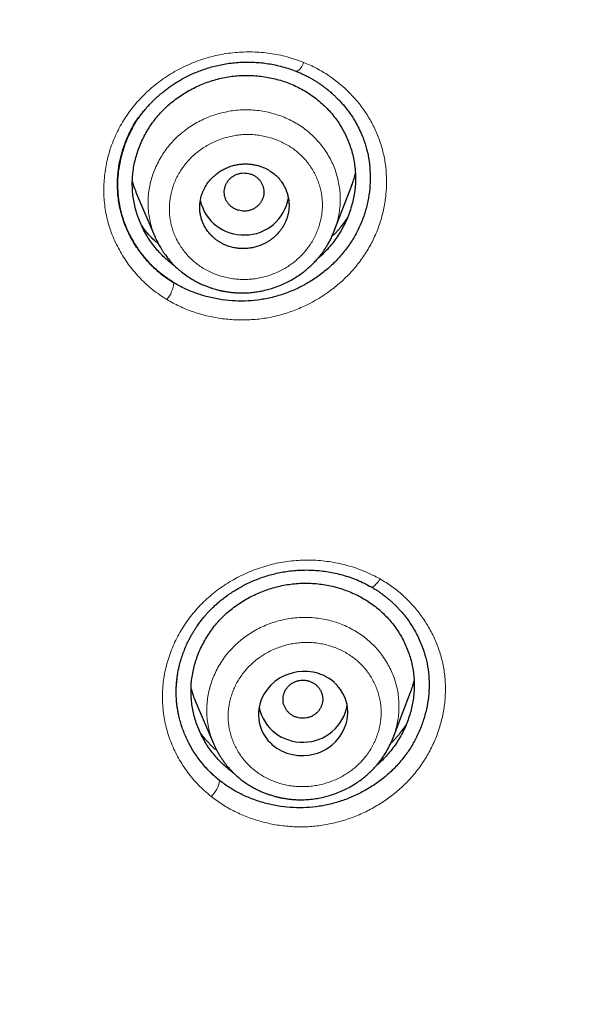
# Model space of a CAD drawing. Header units: millimetres. Extents: x 8 to 473, y 11 to 654.
# Tile 575 of 656: x 262 to 274, y 549 to 569. Entities that reach past the tile are written whole.
import ezdxf

# ---------------------------------------------------------------- set-up
doc = ezdxf.new("R2010")
doc.units = ezdxf.units.MM

msp = doc.modelspace()

# ---------------------------------------------------------------- linework, layer by layer
at = {"color": 7, "linetype": 'Continuous', "lineweight": 30}
for p, q in [((264.108, 565.882), (264.108, 565.873)), ((268.475, 564.996), (268.825, 565.908)), ((264.493, 565.74), (264.859, 564.882)), ((268.474, 564.996), (268.47, 564.985)), ((268.471, 564.985), (268.473, 564.989)), ((269.659, 554.783), (270.01, 555.697)), ((265.674, 555.527), (266.041, 554.666)), ((269.659, 554.783), (269.655, 554.775))]:
    msp.add_line(p, q, dxfattribs=at)
at = {"color": 8, "linetype": 'Continuous', "lineweight": 0, "flags": 128}
msp.add_lwpolyline([(269.216, 557.822), (269.216, 557.822), (269.224, 557.819), (269.233, 557.818), (269.243, 557.82), (269.255, 557.825), (269.268, 557.833), (269.282, 557.844), (269.297, 557.857), (269.312, 557.873), (269.329, 557.891), (269.346, 557.911), (269.363, 557.933), (269.38, 557.957), (269.397, 557.982)], dxfattribs=at)
at = {"color": 7, "linetype": 'Continuous', "lineweight": 30, "flags": 128}
msp.add_lwpolyline([(267.864, 554.422), (267.959, 554.431), (268.05, 554.449), (268.138, 554.474), (268.221, 554.508), (268.299, 554.548), (268.371, 554.594), (268.437, 554.645), (268.497, 554.7), (268.571, 554.785), (268.633, 554.878), (268.683, 554.98), (268.712, 555.06), (268.732, 555.142), (268.737, 555.17), (268.741, 555.199), (268.744, 555.227), (268.746, 555.256), (268.746, 555.284), (268.746, 555.313), (268.742, 555.379), (268.731, 555.449), (268.713, 555.522), (268.686, 555.598), (268.649, 555.675), (268.601, 555.752), (268.569, 555.795), (268.533, 555.836), (268.523, 555.847), (268.513, 555.858), (268.502, 555.868), (268.491, 555.878), (268.48, 555.889), (268.469, 555.899), (268.41, 555.946), (268.355, 555.983), (268.306, 556.012), (268.263, 556.033), (268.228, 556.049), (268.201, 556.059), (268.183, 556.066), (268.177, 556.068), (268.175, 556.068), (268.174, 556.069), (268.174, 556.069), (268.174, 556.069), (268.174, 556.069), (268.174, 556.069), (268.174, 556.069), (268.174, 556.069), (268.113, 556.087), (268.052, 556.101), (267.993, 556.111), (267.936, 556.117), (267.882, 556.119), (267.829, 556.118), (267.735, 556.109), (267.645, 556.092), (267.558, 556.066), (267.475, 556.033), (267.372, 555.979), (267.279, 555.914), (267.198, 555.841), (267.124, 555.757), (267.062, 555.664), (267.011, 555.563), (266.982, 555.483), (266.962, 555.4), (266.957, 555.372), (266.953, 555.344), (266.95, 555.315), (266.948, 555.286), (266.947, 555.257), (266.947, 555.228), (266.952, 555.162), (266.962, 555.092), (266.981, 555.019), (267.008, 554.943), (267.045, 554.866), (267.093, 554.788), (267.115, 554.758), (267.139, 554.728), (267.166, 554.698), (267.194, 554.67), (267.224, 554.642), (267.314, 554.573), (267.413, 554.515), (267.519, 554.471), (267.631, 554.441), (267.746, 554.424), (267.864, 554.422)], dxfattribs=at)
at = {"color": 8, "linetype": 'Continuous', "lineweight": 0}
for centre, radius, start, end in [((267.582, 568.454), 0.281, 298.1048, 346.7891), ((264.626, 564.008), 0.62, 320.1219, 354.5151), ((265.642, 553.994), 0.527, 311.5465, 351.924)]:
    msp.add_arc(centre, radius, start, end, dxfattribs=at)
at = {"color": 7, "linetype": 'Continuous', "lineweight": 30}
for centre, radius, start, end in [((266.644, 565.802), 0.891, 192.6846, 272.0261), ((266.672, 565.8), 0.889, 270.2269, 350.9288), ((267.856, 555.582), 0.889, 270.2272, 350.909), ((267.828, 555.584), 0.891, 192.7641, 272.0251)]:
    msp.add_arc(centre, radius, start, end, dxfattribs=at)
for points, knots in [([(299.289, 549.534), (299.725, 550.765), (300.594, 553.215), (301.5, 556.983), (302.198, 560.759), (302.704, 564.542), (303.106, 568.714), (303.367, 573.274), (303.476, 578.215), (303.459, 583.733), (303.324, 589.828), (303.176, 596.52), (302.935, 603.229), (302.478, 609.963), (301.819, 615.576), (301.057, 620.061), (300.323, 623.426), (299.375, 626.774), (298.152, 630.076), (296.672, 633.107), (294.939, 635.821), (292.997, 638.184), (290.744, 640.272), (288.268, 642.066), (285.654, 643.602), (282.5, 645.132), (278.784, 646.569), (274.507, 647.844), (270.17, 648.832), (265.789, 649.566), (261.377, 650.041), (256.96, 650.274), (252.566, 650.311), (248.196, 650.232), (243.826, 650.132), (239.437, 649.915), (235.033, 649.506), (230.644, 648.852), (226.297, 647.941), (222.003, 646.778), (217.783, 645.329), (214.128, 643.743), (211.04, 642.086), (208.491, 640.446), (206.09, 638.552), (203.924, 636.375), (202.08, 633.934), (200.46, 631.151), (199.104, 628.063), (198.018, 624.714), (197.207, 621.331), (196.611, 617.938), (196.033, 613.427), (195.604, 607.791), (195.423, 601.044), (195.456, 594.331), (195.581, 587.638), (195.705, 581.094), (195.959, 574.681), (196.435, 568.399), (197.124, 562.982), (197.936, 558.438), (198.781, 554.762), (199.83, 551.101), (200.782, 548.732), (201.26, 547.542)], [0, 0, 0, 0, 0.01422, 0.028301, 0.042283, 0.056188, 0.070046, 0.088148, 0.106186, 0.124159, 0.148558, 0.172923, 0.197399, 0.221993, 0.24671, 0.259145, 0.27167, 0.284302, 0.297067, 0.309991, 0.320883, 0.3319, 0.342924, 0.353811, 0.364567, 0.375221, 0.391058, 0.40678, 0.422432, 0.438055, 0.453668, 0.469227, 0.484683, 0.500001, 0.515318, 0.530774, 0.546334, 0.561944, 0.577571, 0.59322, 0.608942, 0.624779, 0.635434, 0.646191, 0.657076, 0.668103, 0.679114, 0.690014, 0.702933, 0.7157, 0.728331, 0.740856, 0.753291, 0.778008, 0.802602, 0.827078, 0.851444, 0.875842, 0.898728, 0.921719, 0.944802, 0.958463, 0.9722, 0.986034, 1, 1, 1, 1]), ([(297.894, 549.593), (298.25, 550.582), (298.961, 552.56), (299.762, 555.601), (300.413, 558.667), (300.921, 561.756), (301.317, 564.856), (301.675, 568.556), (301.937, 572.857), (302.059, 577.755), (302.055, 582.872), (301.951, 588.207), (301.823, 593.764), (301.652, 599.323), (301.365, 604.885), (300.896, 610.443), (300.299, 615.059), (299.658, 618.733), (299.075, 621.473), (298.362, 624.188), (297.491, 626.865), (296.431, 629.482), (295.254, 631.798), (293.995, 633.805), (292.711, 635.517), (291.264, 637.105), (289.487, 638.708), (287.353, 640.264), (284.871, 641.738), (282.105, 643.096), (279.066, 644.324), (275.767, 645.407), (272.409, 646.299), (269.008, 647.021), (265.289, 647.633), (261.253, 648.077), (256.912, 648.315), (252.571, 648.358), (248.235, 648.283), (243.899, 648.18), (239.563, 647.959), (235.234, 647.548), (231.22, 646.941), (227.53, 646.18), (224.162, 645.319), (220.844, 644.289), (217.591, 643.073), (214.604, 641.725), (211.896, 640.254), (209.477, 638.682), (207.41, 637.039), (205.698, 635.366), (204.319, 633.72), (203.104, 631.958), (201.93, 629.9), (200.848, 627.539), (199.895, 624.882), (199.135, 622.172), (198.534, 619.429), (198.062, 616.668), (197.573, 612.972), (197.164, 608.335), (196.923, 602.763), (196.864, 597.194), (196.92, 591.632), (197.019, 586.074), (197.131, 580.814), (197.327, 575.849), (197.627, 571.182), (198.081, 566.524), (198.644, 562.458), (199.265, 558.985), (199.887, 556.099), (200.639, 553.24), (201.526, 550.41), (202.275, 548.575), (202.65, 547.657)], [0, 0, 0, 0, 0.011709, 0.0234, 0.035079, 0.046745, 0.058401, 0.070053, 0.08835, 0.106637, 0.124908, 0.145647, 0.166375, 0.187119, 0.207887, 0.228673, 0.249479, 0.259892, 0.270315, 0.28075, 0.291198, 0.301658, 0.31213, 0.319994, 0.327864, 0.335737, 0.343609, 0.354092, 0.364563, 0.37502, 0.38755, 0.400066, 0.41258, 0.425091, 0.437599, 0.45323, 0.468841, 0.484431, 0.499999, 0.515569, 0.531166, 0.546782, 0.562408, 0.574915, 0.587424, 0.599934, 0.612454, 0.624987, 0.635443, 0.645912, 0.656393, 0.664263, 0.672136, 0.680006, 0.687871, 0.698343, 0.708803, 0.71925, 0.729685, 0.740108, 0.750521, 0.771326, 0.792113, 0.81288, 0.833624, 0.854353, 0.875091, 0.892532, 0.909986, 0.927451, 0.944927, 0.955919, 0.966921, 0.977933, 0.988958, 1, 1, 1, 1]), ([(264.108, 565.866), (264.108, 565.871), (264.108, 565.884), (264.107, 565.912), (264.107, 565.947), (264.108, 565.991), (264.11, 566.046), (264.115, 566.111), (264.122, 566.184), (264.133, 566.264), (264.148, 566.351), (264.167, 566.443), (264.191, 566.54), (264.221, 566.638), (264.256, 566.741), (264.297, 566.845), (264.345, 566.949), (264.396, 567.048), (264.45, 567.141), (264.509, 567.235), (264.575, 567.328), (264.646, 567.419), (264.717, 567.502), (264.78, 567.569), (264.834, 567.624), (264.882, 567.669), (264.934, 567.717), (264.992, 567.766), (265.056, 567.819), (265.128, 567.873), (265.207, 567.929), (265.293, 567.985), (265.387, 568.041), (265.49, 568.097), (265.6, 568.15), (265.714, 568.199), (265.828, 568.243), (265.944, 568.28), (266.065, 568.314), (266.193, 568.343), (266.326, 568.366), (266.465, 568.383), (266.602, 568.393), (266.738, 568.395), (266.871, 568.391), (267.007, 568.381), (267.146, 568.363), (267.288, 568.337), (267.431, 568.302), (267.575, 568.259), (267.67, 568.223), (267.718, 568.205)], [0, 0, 0, 0, 0.004809, 0.011467, 0.018631, 0.026596, 0.038617, 0.052148, 0.067192, 0.08375, 0.101822, 0.121046, 0.141732, 0.162955, 0.183563, 0.207711, 0.230951, 0.253281, 0.274702, 0.2952, 0.319535, 0.342447, 0.363942, 0.384023, 0.396624, 0.409117, 0.422798, 0.437729, 0.453913, 0.471351, 0.490045, 0.509997, 0.531211, 0.553689, 0.577438, 0.602465, 0.624943, 0.648347, 0.672614, 0.697751, 0.723772, 0.750687, 0.77851, 0.803612, 0.829429, 0.855971, 0.883249, 0.911275, 0.940063, 0.969631, 1, 1, 1, 1]), ([(267.715, 568.206), (267.747, 568.192), (267.81, 568.166), (267.898, 568.124), (267.977, 568.083), (268.046, 568.043), (268.107, 568.006), (268.159, 567.972), (268.204, 567.941), (268.241, 567.915), (268.269, 567.894), (268.29, 567.878), (268.305, 567.867), (268.316, 567.858), (268.325, 567.851), (268.333, 567.844), (268.343, 567.836), (268.355, 567.827), (268.369, 567.815), (268.392, 567.796), (268.424, 567.768), (268.467, 567.729), (268.517, 567.681), (268.572, 567.625), (268.629, 567.563), (268.686, 567.496), (268.741, 567.427), (268.795, 567.354), (268.855, 567.265), (268.919, 567.157), (268.985, 567.03), (269.042, 566.903), (269.071, 566.817), (269.085, 566.776)], [0, 0, 0, 0, 0.050748, 0.097351, 0.139835, 0.17822, 0.212519, 0.24274, 0.268888, 0.290969, 0.308985, 0.319831, 0.328392, 0.336707, 0.340814, 0.34535, 0.351395, 0.358951, 0.368016, 0.378591, 0.401897, 0.430272, 0.463715, 0.502636, 0.544773, 0.587731, 0.631503, 0.676087, 0.721484, 0.791101, 0.862561, 0.935892, 1, 1, 1, 1]), ([(265.267, 564.283), (265.259, 564.288), (265.213, 564.32), (265.133, 564.385), (265.028, 564.479), (264.93, 564.581), (264.84, 564.688), (264.758, 564.801), (264.683, 564.919), (264.617, 565.042), (264.559, 565.169), (264.51, 565.299), (264.469, 565.433), (264.438, 565.569), (264.417, 565.707), (264.406, 565.847), (264.404, 565.988), (264.413, 566.128), (264.431, 566.268), (264.459, 566.406), (264.496, 566.542), (264.543, 566.676), (264.598, 566.807), (264.662, 566.934), (264.734, 567.058), (264.814, 567.176), (264.902, 567.29), (264.998, 567.398), (265.101, 567.5), (265.211, 567.595), (265.327, 567.683), (265.449, 567.764), (265.576, 567.838), (265.708, 567.904), (265.844, 567.962), (265.983, 568.012), (266.124, 568.053), (266.268, 568.086), (266.414, 568.109), (266.56, 568.124), (266.707, 568.129), (266.804, 568.125), (266.853, 568.123)], [0, 0, 0, 0, 0.0046768, 0.0301391, 0.0556047, 0.081063, 0.106524, 0.1319955, 0.1574817, 0.1829847, 0.2085061, 0.2340473, 0.2596117, 0.2852056, 0.310839, 0.3365276, 0.3622581, 0.3879313, 0.4135555, 0.4391431, 0.464702, 0.4902363, 0.5157478, 0.5412374, 0.5667061, 0.5921567, 0.6175947, 0.6430298, 0.6684737, 0.6939316, 0.719412, 0.7449172, 0.7704442, 0.7959865, 0.8215351, 0.8470805, 0.8726138, 0.8981283, 0.9236212, 0.9490948, 0.9745542, 1, 1, 1, 1]), ([(266.853, 568.123), (266.901, 568.119), (266.998, 568.111), (267.142, 568.088), (267.284, 568.057), (267.423, 568.018), (267.559, 567.969), (267.692, 567.913), (267.82, 567.848), (267.944, 567.776), (268.062, 567.695), (268.174, 567.607), (268.28, 567.512), (268.378, 567.41), (268.469, 567.302), (268.552, 567.188), (268.627, 567.07), (268.693, 566.947), (268.75, 566.821), (268.799, 566.69), (268.839, 566.558), (268.87, 566.422), (268.891, 566.285), (268.902, 566.147), (268.904, 566.007), (268.896, 565.868), (268.877, 565.729), (268.85, 565.591), (268.812, 565.454), (268.766, 565.32), (268.711, 565.189), (268.648, 565.061), (268.576, 564.936), (268.496, 564.817), (268.408, 564.703), (268.312, 564.594), (268.22, 564.501), (268.157, 564.448), (268.131, 564.426)], [0, 0, 0, 0, 0.027918, 0.055846, 0.083791, 0.111756, 0.139746, 0.167763, 0.195812, 0.223901, 0.252042, 0.280252, 0.308512, 0.336703, 0.364833, 0.392917, 0.420963, 0.448977, 0.476964, 0.504926, 0.532865, 0.560788, 0.588702, 0.61662, 0.644555, 0.672503, 0.700474, 0.728468, 0.756483, 0.784511, 0.812542, 0.840566, 0.868574, 0.896561, 0.924523, 0.952466, 0.980395, 1, 1, 1, 1]), ([(265.243, 563.949), (265.152, 564.009), (264.97, 564.129), (264.735, 564.352), (264.532, 564.599), (264.366, 564.869), (264.238, 565.155), (264.15, 565.454), (264.107, 565.76), (264.105, 566.068), (264.144, 566.373), (264.222, 566.671), (264.338, 566.956), (264.483, 567.227), (264.616, 567.383), (264.682, 567.46)], [0, 0, 0, 0, 0.079637, 0.158919, 0.237856, 0.316374, 0.39439, 0.471868, 0.548804, 0.625313, 0.701432, 0.777142, 0.852428, 0.927323, 1, 1, 1, 1]), ([(264.41, 567.071), (264.361, 566.976), (264.254, 566.767), (264.163, 566.456), (264.114, 566.15), (264.102, 565.87), (264.127, 565.578), (264.194, 565.281), (264.307, 564.983), (264.453, 564.717), (264.62, 564.485), (264.8, 564.287), (265.006, 564.103), (265.163, 564), (265.243, 563.949)], [0, 0, 0, 0, 0.0878541, 0.193576, 0.268609, 0.347227, 0.4294332, 0.5153212, 0.604964, 0.6983344, 0.7707848, 0.8452304, 0.9216297, 1, 1, 1, 1]), ([(269.077, 566.8), (269.1, 566.728), (269.148, 566.577), (269.187, 566.339), (269.203, 566.091), (269.192, 565.841), (269.155, 565.592), (269.091, 565.347), (269.001, 565.109), (268.886, 564.88), (268.746, 564.663), (268.583, 564.462), (268.4, 564.277), (268.198, 564.111), (267.981, 563.964), (267.75, 563.839), (267.508, 563.736), (267.257, 563.658), (266.999, 563.605), (266.737, 563.579), (266.475, 563.578), (266.214, 563.603), (265.957, 563.652), (265.708, 563.726), (265.467, 563.822), (265.318, 563.906), (265.243, 563.948)], [0, 0, 0, 0, 0.038083, 0.079807, 0.121547, 0.163322, 0.205133, 0.24698, 0.288876, 0.330858, 0.372817, 0.414669, 0.456477, 0.498264, 0.540033, 0.581778, 0.623493, 0.665194, 0.706887, 0.748604, 0.79038, 0.832221, 0.874113, 0.91604, 0.957997, 1, 1, 1, 1]), ([(264.234, 566.675), (264.194, 566.533), (264.113, 566.244), (264.097, 565.795), (264.165, 565.352), (264.324, 564.931), (264.561, 564.547), (264.864, 564.207), (265.117, 564.034), (265.243, 563.948)], [0, 0, 0, 0, 0.140115, 0.283403, 0.426429, 0.569793, 0.713589, 0.85716, 1, 1, 1, 1]), ([(266.681, 564.637), (266.713, 564.64), (266.777, 564.644), (266.87, 564.663), (266.959, 564.69), (267.037, 564.722), (267.105, 564.756), (267.163, 564.792), (267.217, 564.83), (267.267, 564.871), (267.326, 564.927), (267.39, 565.001), (267.454, 565.096), (267.494, 565.179), (267.519, 565.245), (267.533, 565.292), (267.545, 565.339), (267.554, 565.387), (267.56, 565.435), (267.563, 565.483), (267.563, 565.539), (267.559, 565.604), (267.547, 565.677), (267.528, 565.753), (267.5, 565.829), (267.462, 565.906), (267.424, 565.966), (267.391, 566.01), (267.368, 566.039), (267.342, 566.067), (267.315, 566.095), (267.268, 566.138), (267.197, 566.193), (267.098, 566.25), (267.006, 566.289), (266.925, 566.313), (266.857, 566.328), (266.787, 566.338), (266.717, 566.343), (266.638, 566.343), (266.551, 566.335), (266.459, 566.317), (266.371, 566.29), (266.288, 566.257), (266.21, 566.217), (266.139, 566.171), (266.073, 566.12), (266.006, 566.058), (265.938, 565.98), (265.875, 565.885), (265.834, 565.803), (265.809, 565.737), (265.795, 565.691), (265.783, 565.643), (265.774, 565.595), (265.767, 565.547), (265.764, 565.498), (265.764, 565.442), (265.768, 565.377), (265.78, 565.303), (265.799, 565.228), (265.827, 565.151), (265.865, 565.074), (265.915, 564.995), (265.958, 564.941), (265.988, 564.91), (265.996, 564.901), (266.005, 564.892), (266.014, 564.884), (266.023, 564.875), (266.032, 564.867), (266.041, 564.859), (266.052, 564.849), (266.068, 564.836), (266.091, 564.817), (266.115, 564.8), (266.139, 564.784), (266.16, 564.771), (266.183, 564.757), (266.208, 564.742), (266.237, 564.728), (266.267, 564.714), (266.301, 564.7), (266.355, 564.68), (266.429, 564.658), (266.52, 564.643), (266.603, 564.636), (266.656, 564.637), (266.681, 564.637)], [0, 0, 0, 0, 0.017171, 0.033907, 0.050206, 0.066072, 0.078453, 0.090556, 0.102383, 0.113932, 0.125206, 0.145829, 0.166526, 0.187298, 0.19623, 0.205177, 0.214139, 0.223116, 0.232109, 0.241117, 0.250142, 0.263395, 0.277323, 0.291927, 0.307207, 0.323164, 0.339798, 0.346645, 0.353599, 0.360662, 0.367834, 0.375115, 0.39594, 0.416768, 0.4376, 0.449973, 0.462411, 0.474914, 0.487481, 0.500114, 0.517035, 0.533582, 0.549757, 0.565559, 0.580991, 0.596052, 0.610743, 0.625066, 0.645479, 0.66605, 0.686784, 0.695726, 0.704699, 0.713702, 0.722736, 0.731802, 0.7409, 0.750029, 0.763302, 0.777246, 0.791861, 0.807149, 0.823109, 0.839742, 0.859168, 0.861402, 0.863648, 0.865903, 0.86817, 0.870447, 0.872735, 0.875033, 0.877186, 0.880957, 0.886344, 0.893349, 0.897458, 0.901971, 0.906889, 0.912211, 0.917937, 0.924067, 0.930602, 0.937541, 0.955542, 0.971952, 0.986771, 1, 1, 1, 1]), ([(266.65, 566.16), (266.629, 566.158), (266.588, 566.156), (266.527, 566.14), (266.469, 566.115), (266.416, 566.083), (266.369, 566.043), (266.329, 565.996), (266.297, 565.943), (266.274, 565.887), (266.26, 565.828), (266.257, 565.768), (266.263, 565.707), (266.279, 565.649), (266.304, 565.594), (266.338, 565.542), (266.38, 565.497), (266.429, 565.459), (266.483, 565.429), (266.542, 565.407), (266.603, 565.394), (266.666, 565.39), (266.729, 565.396), (266.79, 565.412), (266.847, 565.436), (266.901, 565.469), (266.948, 565.509), (266.988, 565.556), (267.019, 565.608), (267.042, 565.664), (267.056, 565.723), (267.06, 565.784), (267.053, 565.844), (267.037, 565.903), (267.012, 565.958), (266.978, 566.009), (266.937, 566.054), (266.888, 566.092), (266.833, 566.123), (266.775, 566.145), (266.713, 566.158), (266.671, 566.159), (266.65, 566.16)], [0, 0, 0, 0, 0.024996, 0.049996, 0.075004, 0.100004, 0.125, 0.149996, 0.174996, 0.200004, 0.225004, 0.25, 0.274996, 0.299996, 0.325004, 0.350004, 0.375, 0.399996, 0.424996, 0.450004, 0.475004, 0.5, 0.524996, 0.549996, 0.575004, 0.600004, 0.625, 0.649996, 0.674996, 0.700004, 0.725004, 0.75, 0.774996, 0.799996, 0.825004, 0.850004, 0.875, 0.899996, 0.924996, 0.950004, 0.975004, 1, 1, 1, 1]), ([(268.824, 565.908), (268.834, 565.935), (268.859, 565.999), (268.884, 566.08), (268.897, 566.134), (268.901, 566.149)], [0, 0, 0, 0, 0.333865, 0.818084, 1, 1, 1, 1]), ([(264.406, 565.985), (264.417, 565.946), (264.442, 565.863), (264.475, 565.783), (264.493, 565.74)], [0, 0, 0, 0, 0.466707, 1, 1, 1, 1]), ([(268.73, 565.237), (268.728, 565.234), (268.716, 565.216), (268.691, 565.183), (268.657, 565.137), (268.63, 565.103), (268.614, 565.084), (268.611, 565.08)], [0, 0, 0, 0, 0.054867, 0.335269, 0.625416, 0.92532, 1, 1, 1, 1]), ([(264.843, 564.81), (264.831, 564.822), (264.787, 564.863), (264.729, 564.926), (264.668, 564.996), (264.628, 565.045), (264.607, 565.074), (264.599, 565.084)], [0, 0, 0, 0, 0.141448, 0.486002, 0.698061, 0.899522, 1, 1, 1, 1]), ([(264.863, 564.871), (264.866, 564.864), (264.874, 564.847), (264.888, 564.817), (264.906, 564.779), (264.928, 564.737), (264.952, 564.693), (264.977, 564.649), (265.006, 564.602), (265.037, 564.555), (265.079, 564.496), (265.134, 564.426), (265.205, 564.344), (265.285, 564.263), (265.375, 564.183), (265.474, 564.106), (265.572, 564.041), (265.664, 563.987), (265.746, 563.945), (265.825, 563.908), (265.9, 563.877), (265.967, 563.853), (266.026, 563.834), (266.077, 563.818), (266.12, 563.807), (266.153, 563.799), (266.177, 563.793), (266.193, 563.79), (266.206, 563.787), (266.217, 563.784), (266.234, 563.781), (266.259, 563.776), (266.303, 563.769), (266.364, 563.759), (266.442, 563.751), (266.531, 563.745), (266.63, 563.743), (266.735, 563.746), (266.842, 563.755), (266.947, 563.77), (267.052, 563.791), (267.162, 563.818), (267.276, 563.854), (267.395, 563.899), (267.509, 563.951), (267.618, 564.008), (267.72, 564.07), (267.815, 564.135), (267.903, 564.203), (267.983, 564.273), (268.057, 564.344), (268.115, 564.406), (268.16, 564.459), (268.197, 564.504), (268.234, 564.553), (268.274, 564.61), (268.315, 564.672), (268.356, 564.741), (268.397, 564.817), (268.436, 564.898), (268.459, 564.956), (268.471, 564.985)], [0, 0, 0, 0, 0.005216, 0.012273, 0.021404, 0.032719, 0.043382, 0.055151, 0.067382, 0.080062, 0.093192, 0.116078, 0.140226, 0.165654, 0.192384, 0.220451, 0.24976, 0.2701, 0.290884, 0.310402, 0.327973, 0.343606, 0.357081, 0.368698, 0.378462, 0.386374, 0.390967, 0.394581, 0.397217, 0.399085, 0.402507, 0.408127, 0.415813, 0.431529, 0.448536, 0.466837, 0.489199, 0.512218, 0.535255, 0.558308, 0.581278, 0.604168, 0.631552, 0.658873, 0.686156, 0.7129, 0.738713, 0.763615, 0.787625, 0.810757, 0.833027, 0.854446, 0.866074, 0.878313, 0.891934, 0.906932, 0.923306, 0.940727, 0.959478, 0.979557, 1, 1, 1, 1]), ([(265.289, 555.656), (265.289, 555.667), (265.289, 555.693), (265.289, 555.736), (265.29, 555.786), (265.293, 555.843), (265.298, 555.908), (265.306, 555.98), (265.317, 556.058), (265.335, 556.158), (265.362, 556.273), (265.399, 556.399), (265.441, 556.518), (265.487, 556.63), (265.531, 556.725), (265.573, 556.805), (265.609, 556.87), (265.645, 556.929), (265.679, 556.983), (265.71, 557.03), (265.74, 557.072), (265.769, 557.111), (265.809, 557.164), (265.866, 557.234), (265.943, 557.321), (266.02, 557.399), (266.095, 557.468), (266.166, 557.53), (266.244, 557.592), (266.331, 557.657), (266.423, 557.719), (266.518, 557.778), (266.617, 557.834), (266.724, 557.889), (266.839, 557.942), (266.964, 557.992), (267.09, 558.035), (267.218, 558.073), (267.345, 558.103), (267.479, 558.129), (267.619, 558.148), (267.764, 558.159), (267.915, 558.163), (268.063, 558.158), (268.209, 558.146), (268.351, 558.126), (268.496, 558.098), (268.641, 558.062), (268.788, 558.016), (268.935, 557.961), (269.081, 557.896), (269.175, 557.845), (269.222, 557.819)], [0, 0, 0, 0, 0.00734, 0.016001, 0.025994, 0.037329, 0.05001, 0.064045, 0.079435, 0.095997, 0.122054, 0.147065, 0.171029, 0.193942, 0.215804, 0.230482, 0.244621, 0.257723, 0.269581, 0.280195, 0.289563, 0.298126, 0.307256, 0.32752, 0.349116, 0.372058, 0.388477, 0.405529, 0.423495, 0.443185, 0.464651, 0.483896, 0.504373, 0.526081, 0.549018, 0.573181, 0.598567, 0.6213, 0.644931, 0.669459, 0.694885, 0.721223, 0.748486, 0.776681, 0.802122, 0.828281, 0.855154, 0.882737, 0.911021, 0.939998, 0.96966, 1, 1, 1, 1]), ([(266.439, 554.079), (266.435, 554.082), (266.392, 554.111), (266.315, 554.174), (266.21, 554.267), (266.113, 554.368), (266.023, 554.475), (265.94, 554.587), (265.866, 554.705), (265.8, 554.827), (265.742, 554.953), (265.693, 555.082), (265.653, 555.215), (265.622, 555.35), (265.6, 555.488), (265.589, 555.627), (265.587, 555.767), (265.596, 555.906), (265.614, 556.045), (265.642, 556.183), (265.68, 556.319), (265.726, 556.452), (265.781, 556.582), (265.845, 556.709), (265.917, 556.832), (265.997, 556.95), (266.086, 557.063), (266.181, 557.171), (266.284, 557.272), (266.395, 557.367), (266.511, 557.455), (266.633, 557.535), (266.761, 557.609), (266.893, 557.674), (267.028, 557.732), (267.167, 557.782), (267.309, 557.823), (267.453, 557.855), (267.599, 557.879), (267.745, 557.893), (267.892, 557.899), (267.989, 557.895), (268.038, 557.892)], [0, 0, 0, 0, 0.002684, 0.0281947, 0.0537069, 0.0792114, 0.1047184, 0.1302357, 0.1557679, 0.1813176, 0.2068865, 0.232477, 0.2580928, 0.283741, 0.3094323, 0.3351831, 0.3609776, 0.3867119, 0.4123942, 0.4380373, 0.4636492, 0.4892345, 0.5147954, 0.5403333, 0.56585, 0.591349, 0.6168364, 0.6423229, 0.6678202, 0.6933307, 0.7188629, 0.7444195, 0.7699975, 0.7955905, 0.8211895, 0.846785, 0.8723681, 0.8979321, 0.9234742, 0.9489969, 0.9745051, 1, 1, 1, 1]), ([(268.038, 557.892), (268.086, 557.889), (268.183, 557.881), (268.327, 557.858), (268.469, 557.827), (268.608, 557.788), (268.744, 557.74), (268.877, 557.684), (269.005, 557.619), (269.128, 557.547), (269.246, 557.467), (269.359, 557.38), (269.464, 557.285), (269.562, 557.184), (269.653, 557.076), (269.736, 556.964), (269.81, 556.846), (269.876, 556.724), (269.934, 556.598), (269.983, 556.469), (270.022, 556.337), (270.053, 556.202), (270.074, 556.066), (270.086, 555.928), (270.087, 555.79), (270.079, 555.651), (270.061, 555.513), (270.033, 555.375), (269.996, 555.24), (269.95, 555.106), (269.895, 554.975), (269.831, 554.848), (269.759, 554.724), (269.679, 554.605), (269.591, 554.491), (269.495, 554.383), (269.406, 554.294), (269.347, 554.243), (269.324, 554.224)], [0, 0, 0, 0, 0.027988, 0.055986, 0.084002, 0.112039, 0.140101, 0.16819, 0.19631, 0.224469, 0.252678, 0.280952, 0.309273, 0.337528, 0.365725, 0.393878, 0.421995, 0.450083, 0.478143, 0.50618, 0.534195, 0.562194, 0.590185, 0.61818, 0.646192, 0.674217, 0.702264, 0.730333, 0.758422, 0.786522, 0.814624, 0.842718, 0.870795, 0.898849, 0.926879, 0.95489, 0.982888, 1, 1, 1, 1]), ([(269.218, 557.821), (269.243, 557.806), (269.291, 557.779), (269.356, 557.737), (269.411, 557.698), (269.458, 557.664), (269.497, 557.634), (269.525, 557.612), (269.545, 557.595), (269.559, 557.584), (269.568, 557.576), (269.576, 557.57), (269.585, 557.562), (269.6, 557.549), (269.622, 557.53), (269.65, 557.504), (269.684, 557.471), (269.724, 557.432), (269.768, 557.386), (269.829, 557.319), (269.902, 557.232), (269.982, 557.123), (270.057, 557.008), (270.126, 556.888), (270.188, 556.762), (270.243, 556.631), (270.273, 556.541), (270.288, 556.495)], [0, 0, 0, 0, 0.048937, 0.092455, 0.130559, 0.163248, 0.19052, 0.212373, 0.225204, 0.234983, 0.241711, 0.245451, 0.252494, 0.262228, 0.279393, 0.301347, 0.328091, 0.35963, 0.395967, 0.437105, 0.513409, 0.591155, 0.670276, 0.750744, 0.832535, 0.915624, 1, 1, 1, 1]), ([(270.285, 556.503), (270.306, 556.429), (270.35, 556.276), (270.381, 556.036), (270.388, 555.789), (270.367, 555.542), (270.32, 555.297), (270.248, 555.056), (270.15, 554.823), (270.028, 554.599), (269.882, 554.388), (269.714, 554.192), (269.525, 554.014), (269.318, 553.855), (269.096, 553.717), (268.861, 553.599), (268.617, 553.504), (268.364, 553.433), (268.107, 553.387), (267.846, 553.367), (267.585, 553.374), (267.326, 553.405), (267.072, 553.462), (266.826, 553.542), (266.591, 553.645), (266.367, 553.769), (266.231, 553.87), (266.164, 553.92)], [0, 0, 0, 0, 0.037737, 0.077686, 0.117666, 0.157705, 0.197803, 0.237942, 0.278104, 0.318277, 0.358479, 0.398654, 0.438774, 0.478884, 0.518988, 0.559071, 0.599104, 0.639063, 0.678945, 0.718836, 0.75884, 0.798961, 0.83917, 0.879418, 0.91966, 0.959857, 1, 1, 1, 1]), ([(267.834, 555.942), (267.813, 555.941), (267.771, 555.938), (267.71, 555.922), (267.652, 555.898), (267.599, 555.865), (267.552, 555.825), (267.512, 555.778), (267.48, 555.726), (267.457, 555.669), (267.444, 555.61), (267.44, 555.55), (267.446, 555.49), (267.462, 555.431), (267.488, 555.376), (267.521, 555.325), (267.563, 555.279), (267.612, 555.241), (267.666, 555.211), (267.725, 555.189), (267.786, 555.176), (267.849, 555.172), (267.912, 555.178), (267.973, 555.194), (268.031, 555.218), (268.084, 555.251), (268.131, 555.291), (268.171, 555.338), (268.202, 555.39), (268.225, 555.447), (268.239, 555.506), (268.243, 555.566), (268.237, 555.626), (268.22, 555.685), (268.195, 555.74), (268.162, 555.791), (268.12, 555.837), (268.071, 555.875), (268.017, 555.905), (267.958, 555.927), (267.896, 555.941), (267.854, 555.942), (267.834, 555.942)], [0, 0, 0, 0, 0.024996, 0.049996, 0.075004, 0.100004, 0.125, 0.149996, 0.174996, 0.200004, 0.225004, 0.25, 0.274996, 0.299996, 0.325004, 0.350004, 0.375, 0.399996, 0.424996, 0.450004, 0.475004, 0.5, 0.524996, 0.549996, 0.575004, 0.600004, 0.625, 0.649996, 0.674996, 0.700004, 0.725004, 0.75, 0.774996, 0.799996, 0.825004, 0.850004, 0.875, 0.899996, 0.924996, 0.950004, 0.975004, 1, 1, 1, 1]), ([(270.009, 555.698), (270.018, 555.72), (270.041, 555.781), (270.066, 555.859), (270.08, 555.915), (270.084, 555.931)], [0, 0, 0, 0, 0.295105, 0.793274, 1, 1, 1, 1]), ([(266.164, 553.92), (266.092, 553.982), (265.95, 554.103), (265.772, 554.311), (265.621, 554.529), (265.499, 554.756), (265.406, 554.988), (265.34, 555.221), (265.299, 555.452), (265.292, 555.606), (265.289, 555.681)], [0, 0, 0, 0, 0.13736, 0.27118, 0.401545, 0.528444, 0.651839, 0.77171, 0.888089, 1, 1, 1, 1]), ([(265.589, 555.767), (265.598, 555.736), (265.621, 555.661), (265.65, 555.581), (265.672, 555.533), (265.674, 555.527)], [0, 0, 0, 0, 0.379917, 0.930346, 1, 1, 1, 1]), ([(265.921, 554.705), (265.912, 554.714), (265.886, 554.742), (265.846, 554.79), (265.807, 554.837), (265.786, 554.865), (265.78, 554.874)], [0, 0, 0, 0, 0.1642054, 0.5159144, 0.8501308, 1, 1, 1, 1]), ([(269.916, 555.03), (269.905, 555.015), (269.882, 554.982), (269.843, 554.931), (269.813, 554.892), (269.796, 554.872), (269.793, 554.869)], [0, 0, 0, 0, 0.274712, 0.602436, 0.943123, 1, 1, 1, 1]), ([(266.046, 554.655), (266.047, 554.652), (266.05, 554.644), (266.057, 554.629), (266.067, 554.607), (266.081, 554.579), (266.097, 554.546), (266.12, 554.503), (266.149, 554.451), (266.186, 554.391), (266.227, 554.33), (266.278, 554.259), (266.341, 554.181), (266.42, 554.096), (266.5, 554.019), (266.582, 553.95), (266.662, 553.89), (266.748, 553.832), (266.834, 553.781), (266.917, 553.738), (266.992, 553.702), (267.062, 553.673), (267.126, 553.649), (267.181, 553.63), (267.227, 553.616), (267.264, 553.605), (267.296, 553.597), (267.323, 553.59), (267.345, 553.585), (267.362, 553.581), (267.374, 553.578), (267.386, 553.575), (267.403, 553.572), (267.429, 553.567), (267.463, 553.561), (267.513, 553.553), (267.578, 553.544), (267.659, 553.537), (267.744, 553.532), (267.848, 553.532), (267.967, 553.538), (268.1, 553.553), (268.231, 553.578), (268.36, 553.611), (268.487, 553.652), (268.611, 553.701), (268.73, 553.757), (268.842, 553.819), (268.947, 553.886), (269.043, 553.956), (269.132, 554.029), (269.213, 554.103), (269.286, 554.179), (269.354, 554.258), (269.415, 554.336), (269.47, 554.415), (269.521, 554.495), (269.56, 554.566), (269.59, 554.624), (269.61, 554.666), (269.625, 554.701), (269.637, 554.728), (269.645, 554.747), (269.652, 554.763), (269.655, 554.772), (269.657, 554.775)], [0, 0, 0, 0, 0.002544, 0.005546, 0.011031, 0.017793, 0.025897, 0.035377, 0.050118, 0.066046, 0.08274, 0.100203, 0.124686, 0.150556, 0.177835, 0.19924, 0.221474, 0.24446, 0.268147, 0.287558, 0.305923, 0.322563, 0.337488, 0.350706, 0.360419, 0.368952, 0.376306, 0.38215, 0.386951, 0.390712, 0.393431, 0.395366, 0.398907, 0.404683, 0.412595, 0.42128, 0.437623, 0.455041, 0.473536, 0.493033, 0.521731, 0.550527, 0.579294, 0.60799, 0.636649, 0.665305, 0.693891, 0.721628, 0.748359, 0.774104, 0.798886, 0.822721, 0.845624, 0.867647, 0.890271, 0.910138, 0.930928, 0.952642, 0.963848, 0.974506, 0.983352, 0.988828, 0.993361, 0.997034, 1, 1, 1, 1])]:
    msp.add_open_spline(points, degree=3, knots=knots, dxfattribs=at)
at = {"color": 8, "linetype": 'Continuous', "lineweight": 0}
for points, knots in [([(248.245, 647.758), (250.168, 647.791), (254.005, 647.858), (259.747, 647.691), (264.97, 647.165), (269.67, 646.369), (273.868, 645.396), (278.016, 644.146), (281.613, 642.733), (284.644, 641.247), (287.129, 639.773), (289.458, 638.072), (291.562, 636.116), (293.404, 633.93), (295.078, 631.397), (296.531, 628.532), (297.747, 625.371), (298.705, 622.129), (299.454, 618.835), (300.222, 614.417), (300.882, 608.869), (301.333, 602.194), (301.558, 595.512), (301.693, 588.828), (301.811, 582.295), (301.768, 575.923), (301.488, 569.731), (300.96, 564.429), (300.278, 560.014), (299.537, 556.469), (298.598, 552.951), (297.717, 550.677), (297.275, 549.535)], [0, 0, 0, 0, 0.041621, 0.083027, 0.124254, 0.155187, 0.186259, 0.217684, 0.249258, 0.270278, 0.291311, 0.312423, 0.333508, 0.354515, 0.375614, 0.400882, 0.426039, 0.451271, 0.476543, 0.501735, 0.551843, 0.601883, 0.651941, 0.702019, 0.752119, 0.798831, 0.845298, 0.891449, 0.918531, 0.94558, 0.97268, 1, 1, 1, 1]), ([(296.119, 549.43), (296.537, 550.466), (297.372, 552.531), (298.284, 555.727), (299.018, 558.95), (299.582, 562.206), (300.105, 566.214), (300.508, 570.976), (300.721, 576.48), (300.753, 581.983), (300.668, 587.484), (300.557, 592.988), (300.418, 598.497), (300.169, 604.006), (299.746, 609.507), (299.19, 614.071), (298.589, 617.697), (298.029, 620.4), (297.338, 623.08), (296.49, 625.725), (295.452, 628.308), (294.295, 630.59), (293.055, 632.567), (291.788, 634.25), (290.367, 635.802), (288.632, 637.365), (286.545, 638.888), (284.108, 640.332), (281.388, 641.662), (278.401, 642.862), (275.156, 643.918), (271.849, 644.787), (268.507, 645.492), (264.873, 646.078), (260.944, 646.502), (256.723, 646.725), (252.496, 646.76), (249.677, 646.711), (248.267, 646.686)], [0, 0, 0, 0, 0.025219, 0.050243, 0.075219, 0.100224, 0.1253, 0.167123, 0.208897, 0.250637, 0.292347, 0.334058, 0.375777, 0.417537, 0.459293, 0.500974, 0.521789, 0.542616, 0.563499, 0.584464, 0.60542, 0.626337, 0.642078, 0.657874, 0.67353, 0.689088, 0.709897, 0.730837, 0.751765, 0.776717, 0.8017, 0.826792, 0.851776, 0.8766, 0.907472, 0.938289, 0.969126, 1, 1, 1, 1]), ([(265.101, 563.61), (265.006, 563.673), (264.815, 563.798), (264.564, 564.03), (264.344, 564.287), (264.159, 564.569), (264.011, 564.87), (263.904, 565.187), (263.841, 565.515), (263.824, 565.85), (263.85, 566.186), (263.918, 566.518), (264.028, 566.84), (264.178, 567.148), (264.369, 567.435), (264.596, 567.698), (264.855, 567.934), (265.141, 568.14), (265.451, 568.311), (265.781, 568.446), (266.124, 568.54), (266.475, 568.593), (266.829, 568.605), (267.181, 568.575), (267.527, 568.508), (267.746, 568.429), (267.856, 568.389)], [0, 0, 0, 0, 0.041572, 0.083205, 0.124896, 0.166596, 0.208239, 0.24978, 0.291288, 0.332877, 0.374544, 0.416239, 0.457902, 0.499497, 0.541038, 0.582599, 0.624215, 0.66589, 0.707615, 0.749407, 0.79117, 0.832855, 0.874538, 0.916264, 0.958067, 1, 1, 1, 1]), ([(267.856, 568.389), (267.944, 568.351), (268.12, 568.274), (268.445, 568.077), (268.81, 567.774), (269.1, 567.406), (269.281, 567.083), (269.389, 566.827), (269.467, 566.561), (269.515, 566.287), (269.532, 566.009), (269.52, 565.729), (269.478, 565.451), (269.407, 565.177), (269.307, 564.91), (269.178, 564.654), (269.021, 564.412), (268.839, 564.186), (268.634, 563.98), (268.333, 563.732), (267.996, 563.527), (267.635, 563.374), (267.354, 563.286), (267.066, 563.227), (266.773, 563.198), (266.479, 563.197), (266.09, 563.234), (265.71, 563.326), (265.352, 563.47), (265.185, 563.563), (265.101, 563.61)], [0, 0, 0, 0, 0.031325, 0.062601, 0.125023, 0.187372, 0.218549, 0.249717, 0.280884, 0.312061, 0.343275, 0.374527, 0.40581, 0.437115, 0.468444, 0.499816, 0.531173, 0.562473, 0.593754, 0.625029, 0.687449, 0.718652, 0.749827, 0.780999, 0.81221, 0.843475, 0.874787, 0.937381, 0.968698, 1, 1, 1, 1]), ([(264.863, 564.871), (264.863, 564.872), (264.841, 564.917), (264.81, 565.009), (264.769, 565.148), (264.741, 565.289), (264.724, 565.433), (264.72, 565.579), (264.729, 565.724), (264.749, 565.868), (264.782, 566.011), (264.825, 566.151), (264.88, 566.287), (264.946, 566.42), (265.022, 566.547), (265.108, 566.668), (265.204, 566.782), (265.309, 566.888), (265.423, 566.987), (265.544, 567.076), (265.672, 567.157), (265.805, 567.228), (265.945, 567.29), (266.089, 567.341), (266.237, 567.382), (266.337, 567.4), (266.388, 567.409)], [0, 0, 0, 0, 0.001198, 0.044477, 0.087817, 0.131248, 0.174765, 0.218263, 0.261761, 0.305272, 0.348792, 0.392307, 0.435801, 0.479259, 0.52267, 0.566037, 0.609358, 0.652605, 0.695821, 0.739045, 0.782305, 0.825623, 0.869023, 0.91253, 0.956175, 1, 1, 1, 1]), ([(266.388, 567.409), (266.439, 567.416), (266.54, 567.43), (266.694, 567.435), (266.846, 567.43), (266.996, 567.413), (267.144, 567.385), (267.289, 567.346), (267.43, 567.297), (267.567, 567.237), (267.698, 567.168), (267.823, 567.089), (267.941, 567.001), (268.051, 566.903), (268.151, 566.797), (268.243, 566.684), (268.325, 566.565), (268.397, 566.439), (268.459, 566.309), (268.509, 566.174), (268.549, 566.035), (268.577, 565.894), (268.593, 565.751), (268.597, 565.607), (268.589, 565.462), (268.568, 565.319), (268.536, 565.178), (268.504, 565.07), (268.48, 565.01), (268.474, 564.996)], [0, 0, 0, 0, 0.038552, 0.076885, 0.115044, 0.153083, 0.191047, 0.228971, 0.266881, 0.304802, 0.342758, 0.380774, 0.418836, 0.456841, 0.494817, 0.532788, 0.570763, 0.608744, 0.646728, 0.684713, 0.7227, 0.760697, 0.798688, 0.836601, 0.874474, 0.912345, 0.95024, 0.988183, 1, 1, 1, 1]), ([(266.477, 566.915), (266.438, 566.908), (266.358, 566.893), (266.241, 566.86), (266.127, 566.819), (266.016, 566.77), (265.909, 566.713), (265.806, 566.648), (265.709, 566.576), (265.619, 566.498), (265.536, 566.413), (265.459, 566.322), (265.39, 566.226), (265.329, 566.125), (265.277, 566.02), (265.233, 565.912), (265.199, 565.801), (265.173, 565.687), (265.157, 565.573), (265.15, 565.459), (265.154, 565.344), (265.167, 565.231), (265.189, 565.118), (265.221, 565.009), (265.261, 564.901), (265.311, 564.797), (265.368, 564.697), (265.433, 564.602), (265.506, 564.512), (265.587, 564.429), (265.674, 564.353), (265.768, 564.283), (265.867, 564.22), (265.972, 564.165), (266.08, 564.118), (266.193, 564.08), (266.309, 564.05), (266.428, 564.028), (266.548, 564.016), (266.669, 564.013), (266.79, 564.018), (266.91, 564.033), (267.029, 564.057), (267.146, 564.09), (267.259, 564.13), (267.371, 564.18), (267.472, 564.234), (267.564, 564.292), (267.646, 564.35), (267.724, 564.413), (267.796, 564.481), (267.864, 564.553), (267.931, 564.634), (267.996, 564.725), (268.057, 564.826), (268.109, 564.931), (268.153, 565.04), (268.186, 565.146), (268.21, 565.247), (268.225, 565.342), (268.234, 565.438), (268.237, 565.533), (268.232, 565.628), (268.22, 565.729), (268.199, 565.835), (268.167, 565.945), (268.127, 566.051), (268.078, 566.155), (268.02, 566.255), (267.954, 566.351), (267.881, 566.44), (267.8, 566.523), (267.713, 566.599), (267.619, 566.668), (267.52, 566.73), (267.415, 566.784), (267.306, 566.831), (267.192, 566.869), (267.076, 566.9), (266.958, 566.921), (266.837, 566.934), (266.717, 566.937), (266.597, 566.932), (266.517, 566.921), (266.477, 566.915)], [0, 0, 0, 0, 0.0124546, 0.0249818, 0.0375636, 0.0500452, 0.0625173, 0.0751552, 0.0876407, 0.1000527, 0.1124716, 0.1249774, 0.1375613, 0.1500238, 0.1624439, 0.174901, 0.1874736, 0.2000791, 0.2125493, 0.2249632, 0.237401, 0.2499423, 0.2623182, 0.2748206, 0.287422, 0.29993, 0.3124316, 0.3250392, 0.3375039, 0.3499043, 0.3623205, 0.3748322, 0.3874541, 0.3999367, 0.4123569, 0.424793, 0.437323, 0.4500072, 0.4625337, 0.4749811, 0.4874293, 0.4999582, 0.5124873, 0.5249319, 0.5373685, 0.5498735, 0.5625219, 0.5730965, 0.5835416, 0.5939032, 0.6042284, 0.6145647, 0.6249597, 0.6374963, 0.6499407, 0.6623695, 0.6748593, 0.6874862, 0.6980645, 0.7085156, 0.718886, 0.7292228, 0.7395742, 0.7499878, 0.7624966, 0.7749286, 0.78736, 0.7998664, 0.8125227, 0.8251282, 0.8375984, 0.8500119, 0.8624482, 0.8749865, 0.88736, 0.8998641, 0.9124707, 0.924982, 0.9374814, 0.9501722, 0.9626903, 0.9751141, 0.9875238, 1, 1, 1, 1]), ([(266.655, 566.16), (266.643, 566.157), (266.616, 566.152), (266.588, 566.151), (266.573, 566.15)], [0, 0, 0, 0, 0.44484, 1, 1, 1, 1]), ([(268.734, 565.247), (268.693, 565.19), (268.606, 565.068), (268.5, 564.946), (268.433, 564.885), (268.426, 564.879)], [0, 0, 0, 0, 0.438022, 0.940311, 1, 1, 1, 1]), ([(264.929, 564.735), (264.904, 564.755), (264.799, 564.841), (264.684, 564.967), (264.607, 565.079), (264.589, 565.107)], [0, 0, 0, 0, 0.189241, 0.802629, 1, 1, 1, 1]), ([(265.992, 553.6), (265.905, 553.674), (265.732, 553.822), (265.515, 554.083), (265.332, 554.365), (265.187, 554.667), (265.083, 554.985), (265.021, 555.314), (265.005, 555.649), (265.034, 555.984), (265.107, 556.315), (265.223, 556.636), (265.379, 556.942), (265.574, 557.23), (265.806, 557.493), (266.07, 557.725), (266.362, 557.926), (266.676, 558.092), (267.008, 558.221), (267.353, 558.312), (267.706, 558.36), (268.062, 558.365), (268.414, 558.33), (268.758, 558.253), (269.09, 558.141), (269.295, 558.035), (269.397, 557.982)], [0, 0, 0, 0, 0.041743, 0.083381, 0.124981, 0.166575, 0.208187, 0.249855, 0.291508, 0.333104, 0.37471, 0.416355, 0.45806, 0.499864, 0.541646, 0.583326, 0.624971, 0.666596, 0.708197, 0.749776, 0.791373, 0.833055, 0.87482, 0.916613, 0.95836, 1, 1, 1, 1]), ([(269.397, 557.982), (269.477, 557.932), (269.638, 557.834), (269.856, 557.656), (270.054, 557.459), (270.229, 557.242), (270.38, 557.01), (270.505, 556.765), (270.603, 556.508), (270.673, 556.242), (270.711, 555.969), (270.718, 555.693), (270.695, 555.417), (270.642, 555.143), (270.561, 554.874), (270.452, 554.612), (270.315, 554.362), (270.152, 554.125), (269.963, 553.906), (269.752, 553.707), (269.52, 553.529), (269.272, 553.373), (269.01, 553.242), (268.736, 553.136), (268.453, 553.056), (268.165, 553.005), (267.873, 552.982), (267.58, 552.99), (267.291, 553.025), (267.007, 553.088), (266.732, 553.177), (266.469, 553.293), (266.218, 553.431), (266.067, 553.544), (265.992, 553.6)], [0, 0, 0, 0, 0.031225, 0.062445, 0.093682, 0.124934, 0.156183, 0.187409, 0.218595, 0.249743, 0.280875, 0.312029, 0.343232, 0.374483, 0.405773, 0.43709, 0.46843, 0.499812, 0.531173, 0.562476, 0.593757, 0.625028, 0.656281, 0.687501, 0.718677, 0.74981, 0.78095, 0.812156, 0.843433, 0.874763, 0.906112, 0.937449, 0.968746, 1, 1, 1, 1]), ([(266.046, 554.655), (266.045, 554.656), (266.024, 554.7), (265.993, 554.791), (265.952, 554.929), (265.924, 555.07), (265.907, 555.214), (265.903, 555.358), (265.912, 555.503), (265.932, 555.647), (265.965, 555.789), (266.008, 555.928), (266.063, 556.064), (266.129, 556.196), (266.205, 556.323), (266.291, 556.444), (266.387, 556.557), (266.493, 556.663), (266.606, 556.761), (266.727, 556.851), (266.855, 556.931), (266.989, 557.002), (267.129, 557.064), (267.273, 557.115), (267.421, 557.156), (267.522, 557.174), (267.573, 557.183)], [0, 0, 0, 0, 0.000746, 0.044017, 0.087352, 0.130785, 0.174312, 0.21782, 0.261329, 0.304849, 0.348379, 0.391904, 0.43541, 0.478881, 0.522309, 0.565698, 0.609044, 0.652319, 0.695565, 0.738819, 0.782111, 0.825464, 0.868901, 0.912446, 0.956132, 1, 1, 1, 1]), ([(267.573, 557.183), (267.624, 557.19), (267.726, 557.203), (267.879, 557.209), (268.031, 557.203), (268.182, 557.186), (268.33, 557.159), (268.475, 557.12), (268.616, 557.071), (268.752, 557.011), (268.883, 556.942), (269.008, 556.863), (269.126, 556.775), (269.235, 556.678), (269.336, 556.573), (269.427, 556.46), (269.509, 556.341), (269.581, 556.216), (269.642, 556.087), (269.693, 555.952), (269.733, 555.814), (269.761, 555.674), (269.776, 555.531), (269.78, 555.388), (269.772, 555.244), (269.751, 555.101), (269.719, 554.961), (269.688, 554.854), (269.664, 554.796), (269.659, 554.783)], [0, 0, 0, 0, 0.038616, 0.077008, 0.115218, 0.153303, 0.191311, 0.229274, 0.267224, 0.305183, 0.343177, 0.381231, 0.41933, 0.457369, 0.495376, 0.533374, 0.571373, 0.609376, 0.647381, 0.685386, 0.723392, 0.761409, 0.799421, 0.837358, 0.875257, 0.913154, 0.951076, 0.989046, 1, 1, 1, 1]), ([(267.663, 556.682), (267.623, 556.675), (267.543, 556.66), (267.426, 556.627), (267.312, 556.587), (267.201, 556.538), (267.094, 556.481), (266.991, 556.416), (266.894, 556.345), (266.804, 556.267), (266.72, 556.182), (266.644, 556.091), (266.574, 555.995), (266.513, 555.895), (266.461, 555.791), (266.417, 555.683), (266.383, 555.572), (266.357, 555.46), (266.341, 555.346), (266.334, 555.232), (266.338, 555.118), (266.35, 555.005), (266.373, 554.894), (266.404, 554.785), (266.445, 554.678), (266.494, 554.575), (266.552, 554.475), (266.617, 554.381), (266.69, 554.292), (266.77, 554.209), (266.857, 554.133), (266.951, 554.063), (267.05, 554.001), (267.155, 553.946), (267.263, 553.9), (267.375, 553.861), (267.492, 553.832), (267.611, 553.81), (267.731, 553.798), (267.851, 553.795), (267.972, 553.8), (268.092, 553.815), (268.212, 553.839), (268.328, 553.871), (268.442, 553.912), (268.554, 553.961), (268.655, 554.015), (268.748, 554.072), (268.83, 554.131), (268.907, 554.194), (268.98, 554.261), (269.048, 554.333), (269.115, 554.414), (269.18, 554.504), (269.24, 554.605), (269.293, 554.709), (269.336, 554.817), (269.37, 554.923), (269.393, 555.024), (269.409, 555.118), (269.418, 555.213), (269.421, 555.308), (269.416, 555.403), (269.404, 555.503), (269.383, 555.608), (269.351, 555.717), (269.311, 555.823), (269.262, 555.926), (269.204, 556.026), (269.138, 556.121), (269.065, 556.209), (268.985, 556.292), (268.898, 556.367), (268.804, 556.436), (268.705, 556.498), (268.6, 556.552), (268.491, 556.598), (268.378, 556.636), (268.262, 556.666), (268.143, 556.688), (268.023, 556.701), (267.903, 556.704), (267.782, 556.699), (267.703, 556.688), (267.663, 556.682)], [0, 0, 0, 0, 0.012545, 0.024996, 0.037426, 0.049911, 0.062527, 0.075168, 0.087654, 0.100065, 0.112483, 0.124987, 0.137573, 0.150036, 0.162456, 0.174912, 0.187483, 0.200091, 0.212563, 0.224977, 0.237413, 0.24995, 0.262324, 0.274827, 0.28743, 0.299937, 0.312436, 0.325043, 0.337508, 0.349908, 0.362324, 0.374835, 0.387457, 0.399939, 0.412358, 0.424794, 0.437324, 0.450013, 0.46254, 0.474987, 0.487432, 0.499958, 0.512491, 0.524937, 0.537373, 0.549876, 0.562522, 0.573097, 0.583542, 0.593904, 0.604229, 0.614566, 0.624961, 0.637487, 0.649926, 0.662356, 0.674852, 0.68749, 0.69806, 0.708506, 0.718874, 0.729213, 0.73957, 0.749994, 0.762497, 0.774927, 0.787358, 0.799867, 0.812527, 0.825135, 0.837607, 0.850021, 0.862455, 0.874988, 0.887361, 0.899865, 0.912473, 0.924984, 0.937481, 0.950177, 0.962699, 0.975123, 0.98753, 1, 1, 1, 1]), ([(265.315, 556.044), (265.304, 555.945), (265.281, 555.746), (265.297, 555.448), (265.352, 555.155), (265.446, 554.871), (265.575, 554.601), (265.739, 554.35), (265.933, 554.118), (266.087, 553.986), (266.164, 553.92)], [0, 0, 0, 0, 0.124306, 0.2492186, 0.3742864, 0.4994788, 0.6247436, 0.749962, 0.87504, 1, 1, 1, 1]), ([(269.919, 555.038), (269.878, 554.981), (269.789, 554.858), (269.684, 554.738), (269.618, 554.678), (269.613, 554.673)], [0, 0, 0, 0, 0.448262, 0.952657, 1, 1, 1, 1]), ([(266.112, 554.52), (266.105, 554.525), (266.038, 554.578), (265.927, 554.698), (265.822, 554.813), (265.779, 554.877), (265.778, 554.877)], [0, 0, 0, 0, 0.04917, 0.523584, 0.997522, 1, 1, 1, 1]), ([(250.655, 529.812), (251.905, 529.841), (254.403, 529.9), (258.142, 530.07), (261.868, 530.349), (265.31, 530.752), (268.47, 531.253), (271.356, 531.816), (274.225, 532.491), (276.734, 533.201), (278.881, 533.908), (280.677, 534.575), (282.446, 535.318), (284.182, 536.143), (285.872, 537.056), (287.502, 538.061), (288.994, 539.121), (290.349, 540.229), (291.564, 541.373), (292.681, 542.598), (293.698, 543.891), (294.619, 545.244), (295.451, 546.652), (296.207, 548.106), (296.648, 549.104), (296.869, 549.605)], [0, 0, 0, 0, 0.069981, 0.139818, 0.209532, 0.279199, 0.333989, 0.388906, 0.44405, 0.499219, 0.534971, 0.570693, 0.606449, 0.642321, 0.678215, 0.713901, 0.749513, 0.780823, 0.812284, 0.843616, 0.874752, 0.905883, 0.937117, 0.968489, 1, 1, 1, 1]), ([(250.641, 530.501), (251.326, 530.516), (252.697, 530.546), (254.752, 530.608), (256.804, 530.693), (258.706, 530.798), (260.459, 530.923), (262.064, 531.061), (263.665, 531.229), (265.208, 531.419), (266.691, 531.628), (268.115, 531.854), (269.535, 532.105), (270.95, 532.383), (272.358, 532.688), (273.759, 533.023), (275.151, 533.387), (276.407, 533.745), (277.531, 534.091), (278.522, 534.418), (279.508, 534.765), (280.486, 535.135), (281.456, 535.528), (282.419, 535.945), (283.346, 536.376), (284.236, 536.82), (285.087, 537.274), (285.924, 537.752), (286.744, 538.255), (287.545, 538.783), (288.287, 539.31), (288.972, 539.835), (289.602, 540.353), (290.214, 540.894), (290.807, 541.456), (291.379, 542.038), (291.928, 542.638), (292.452, 543.256), (292.972, 543.92), (293.487, 544.633), (293.993, 545.393), (294.471, 546.171), (294.921, 546.964), (295.345, 547.772), (295.746, 548.594), (295.994, 549.151), (296.119, 549.43)], [0, 0, 0, 0, 0.039226, 0.078419, 0.11758, 0.156714, 0.187448, 0.218175, 0.248906, 0.279671, 0.307181, 0.334714, 0.362256, 0.389796, 0.417321, 0.444824, 0.472294, 0.499727, 0.519658, 0.539581, 0.559505, 0.579441, 0.599401, 0.619401, 0.63945, 0.657851, 0.676252, 0.694638, 0.712995, 0.731314, 0.74959, 0.765184, 0.780838, 0.796534, 0.812252, 0.827975, 0.843685, 0.859365, 0.874999, 0.892815, 0.910609, 0.928408, 0.946232, 0.964097, 0.982016, 1, 1, 1, 1])]:
    msp.add_open_spline(points, degree=3, knots=knots, dxfattribs=at)

doc.saveas('drawing.dxf')
